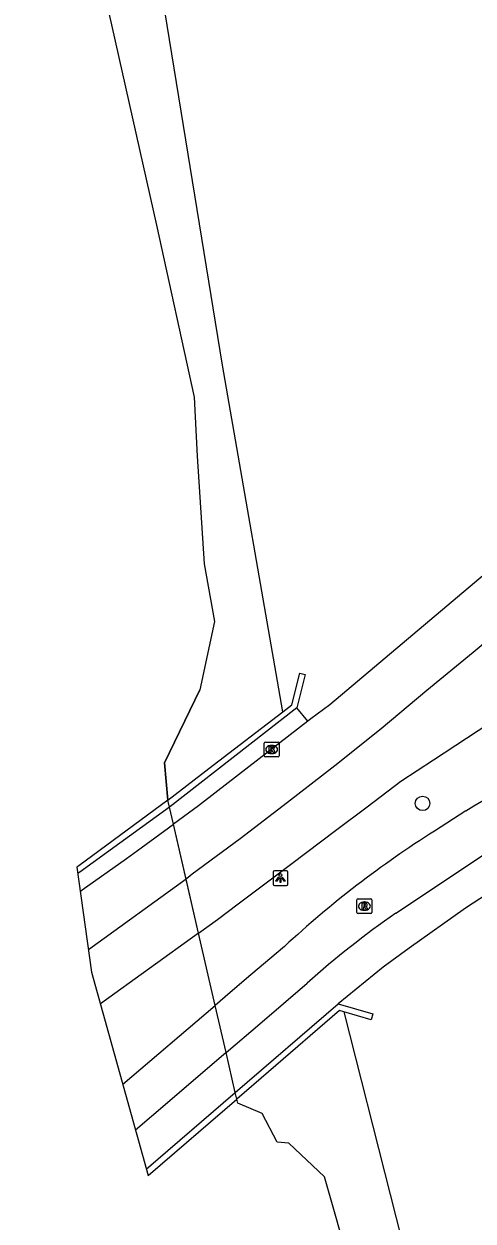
# Model space of a CAD drawing. Extents: x 159053 to 160041, y 380450 to 381422.
# Drawn here: x 159058.8 to 159089.1, y 381120.2 to 381201.1 of the extents above; entities that cross this region are included whole.
import ezdxf

# ---------------------------------------------------------------- set-up
doc = ezdxf.new("R2010")
doc.units = 0
for name, color, linetype in [('IMGEO_Berm_groen', 7, 'Continuous'), ('IMGEO_Berm_open', 7, 'Continuous'), ('IMGEO_Boom', 7, 'Continuous'), ('IMGEO_Damwand', 7, 'Continuous'), ('IMGEO_Dek', 7, 'Continuous'), ('IMGEO_Fietspad_gesloten', 7, 'Continuous'), ('IMGEO_Groenvoorziening', 7, 'Continuous'), ('IMGEO_Kolk', 7, 'Continuous'), ('IMGEO_Lichtpunt', 7, 'Continuous'), ('IMGEO_Muur', 7, 'Continuous'), ('IMGEO_Rijbaan_regionaal_gesloten', 7, 'Continuous'), ('IMGEO_Rioolput', 7, 'Continuous'), ('IMGEO_Voetpad_open', 7, 'Continuous'), ('IMGEO_Waterloop', 7, 'Continuous')]:
    doc.layers.add(name, color=color, linetype=linetype)

msp = doc.modelspace()

# ---------------------------------------------------------------- linework, layer by layer
at = {"layer": 'IMGEO_Berm_groen'}
msp.add_lwpolyline([(159076.23, 381154.565), (159072.161, 381177.995), (159067.649, 381205.712)], dxfattribs=at)
at = {"layer": 'IMGEO_Berm_open'}
msp.add_lwpolyline([(159077.912, 381153.94), (159077.174, 381154.834)], dxfattribs=at)
at = {"layer": 'IMGEO_Boom'}
msp.add_circle((159085.671, 381148.382), 0.489, dxfattribs=at)
at = {"layer": 'IMGEO_Damwand'}
for points in [[(159068.571, 381148.135), (159068.463, 381148.605), (159068.252, 381151.132), (159070.631, 381156.049)], [(159074.834, 381127.421), (159073.192, 381128.115)]]:
    msp.add_lwpolyline(points, dxfattribs=at)
at = {"layer": 'IMGEO_Dek'}
msp.add_lwpolyline([(159067.137, 381123.226), (159073.127, 381128.397), (159073.022, 381128.851), (159072.4, 381131.546), (159071.664, 381134.733), (159070.537, 381139.617), (159068.839, 381146.973), (159068.571, 381148.135), (159068.463, 381148.605), (159062.459, 381144.174), (159062.323, 381144.073), (159063.316, 381136.982)], close=True, dxfattribs=at)
at = {"layer": 'IMGEO_Fietspad_gesloten'}
for points in [[(159083.875, 381140.966), (159094.37, 381147.961)], [(159088.595, 381147.886), (159086.48, 381146.511)], [(159076.351, 381138.723), (159074.081, 381136.791), (159072.683, 381135.601), (159071.664, 381134.733)], [(159072.4, 381131.546), (159074.674, 381133.495), (159077.876, 381136.239)], [(159065.419, 381129.41), (159071.664, 381134.733)], [(159072.4, 381131.546), (159071.664, 381134.733)], [(159072.4, 381131.546), (159068.442, 381128.155), (159066.286, 381126.291)]]:
    msp.add_lwpolyline(points, dxfattribs=at)
for centre, radius, start, end in [((159028.953, 381247.892), 116.441, 300.81098, 305.74477), ((159123.726, 381087.589), 69.707, 122.29764, 132.81439), ((159118.055, 381091.418), 60.193, 124.59946, 131.87426)]:
    msp.add_arc(centre, radius, start, end, dxfattribs=at)
at = {"layer": 'IMGEO_Groenvoorziening'}
msp.add_lwpolyline([(159080.365, 381134.289), (159086.606, 381109.605), (159107.124, 381039.637), (159110.113, 381028.208), (159113.571, 381015.269), (159114.08, 381013.36)], dxfattribs=at)
at = {"layer": 'IMGEO_Kolk'}
for p, q in [((159074.981, 381151.598), (159074.981, 381152.45)), ((159075.056, 381152.524), (159075.908, 381152.524)), ((159075.469, 381152.304), (159075.494, 381152.304)), ((159075.982, 381152.45), (159075.982, 381151.598)), ((159075.908, 381151.524), (159075.056, 381151.524)), ((159075.492, 381151.744), (159075.467, 381151.744))]:
    msp.add_line(p, q, dxfattribs=at)
for points in [[(159074.981, 381151.598), (159074.981, 381152.45)], [(159075.056, 381152.524), (159075.908, 381152.524)], [(159075.302, 381152.224), (159075.425, 381152.224), (159075.425, 381152.073), (159075.555, 381152.224), (159075.719, 381152.224), (159075.573, 381152.073), (159075.726, 381151.824), (159075.574, 381151.824), (159075.489, 381151.988), (159075.425, 381151.921), (159075.425, 381151.824), (159075.302, 381151.824), (159075.302, 381152.224)], [(159075.982, 381152.45), (159075.982, 381151.598)], [(159075.908, 381151.524), (159075.056, 381151.524)]]:
    msp.add_lwpolyline(points, dxfattribs=at)
for centre, start, end in [((159075.058, 381152.448), 91.55205, 178.44795), ((159075.058, 381152.448), 91.55205, 178.44795), ((159075.906, 381152.448), 1.55205, 88.44795), ((159075.906, 381152.448), 1.55205, 88.44795), ((159075.058, 381151.6), 181.55205, 268.44795), ((159075.058, 381151.6), 181.55205, 268.44795), ((159075.906, 381151.6), 271.55205, 358.44795), ((159075.906, 381151.6), 271.55205, 358.44795)]:
    msp.add_arc(centre, 0.0765, start, end, dxfattribs=at)
for centre, major_axis, ratio, start_param, end_param in [((159075.468, 381152.024), (-0.387, 0.002), 0.722429, 4.712389, 7.853982), ((159075.493, 381152.024), (-0.39, 0.002), 0.717154, 1.570796, 4.712389)]:
    msp.add_ellipse(centre, major_axis=major_axis, ratio=ratio, start_param=start_param, end_param=end_param, dxfattribs=at)
at = {"layer": 'IMGEO_Lichtpunt'}
for p, q in [((159075.573, 381143.737), (159075.573, 381142.93)), ((159075.573, 381143.737), (159075.573, 381142.93)), ((159076.475, 381143.832), (159075.667, 381143.832)), ((159076.475, 381143.832), (159075.667, 381143.832)), ((159076.569, 381142.93), (159076.569, 381143.737)), ((159076.569, 381142.93), (159076.569, 381143.737)), ((159075.667, 381142.836), (159076.475, 381142.836)), ((159075.667, 381142.836), (159076.475, 381142.836))]:
    msp.add_line(p, q, dxfattribs=at)
for points in [[(159075.947, 381143.401), (159075.986, 381143.373), (159075.798, 381143.111), (159075.76, 381143.138), (159075.947, 381143.401)], [(159076.049, 381143.353), (159076.096, 381143.353), (159076.096, 381143.031), (159076.049, 381143.031), (159076.049, 381143.353)], [(159076.159, 381143.373), (159076.197, 381143.4), (159076.384, 381143.138), (159076.345, 381143.11), (159076.159, 381143.373)]]:
    msp.add_lwpolyline(points, dxfattribs=at)
msp.add_circle((159076.072, 381143.535), 0.0994, dxfattribs=at)
for centre, start, end in [((159075.667, 381143.737), 90, 180), ((159075.667, 381143.737), 90, 180), ((159076.475, 381143.737), 0, 90), ((159076.475, 381143.737), 0, 90), ((159075.667, 381142.93), 180, 270), ((159075.667, 381142.93), 180, 270), ((159076.475, 381142.93), 270, 0), ((159076.475, 381142.93), 270, 360)]:
    msp.add_arc(centre, 0.0946, start, end, dxfattribs=at)
at = {"layer": 'IMGEO_Muur'}
for points in [[(159076.23, 381154.565), (159076.846, 381155.047), (159077.383, 381157.182), (159077.742, 381157.092), (159077.174, 381154.834)], [(159068.463, 381148.605), (159071.531, 381150.963), (159076.23, 381154.565)], [(159077.174, 381154.834), (159068.571, 381148.135)], [(159068.571, 381148.135), (159068.463, 381148.605)], [(159068.571, 381148.135), (159062.521, 381143.739), (159062.383, 381143.639)], [(159073.022, 381128.851), (159079.967, 381134.841)], [(159079.967, 381134.841), (159082.324, 381134.161), (159082.208, 381133.757), (159080.365, 381134.289)], [(159080.365, 381134.289), (159080.056, 381134.378), (159075.26, 381130.238), (159073.127, 381128.397)], [(159067.014, 381123.668), (159073.022, 381128.851)], [(159073.127, 381128.397), (159073.022, 381128.851)]]:
    msp.add_lwpolyline(points, dxfattribs=at)
at = {"layer": 'IMGEO_Rijbaan_regionaal_gesloten'}
for points in [[(159194.213, 381253.044), (159189.014, 381248.453), (159137.659, 381204.458), (159109.432, 381180.391), (159079.399, 381155.036), (159078.121, 381154.104), (159077.912, 381153.94)], [(159140.864, 381202.871), (159137.841, 381200.265), (159134.776, 381197.662), (159131.73, 381195.076), (159128.654, 381192.427), (159122.583, 381187.178), (159119.531, 381184.564), (159116.495, 381181.964), (159113.451, 381179.348), (159110.422, 381176.754), (159107.354, 381174.114), (159104.298, 381171.494), (159098.204, 381166.328), (159092.125, 381161.127), (159089.082, 381158.571), (159085.962, 381156.016), (159082.884, 381153.418), (159079.738, 381150.928), (159076.542, 381148.442), (159073.347, 381145.998), (159070.118, 381143.591), (159069.695, 381143.266)], [(159077.912, 381153.94), (159071.842, 381149.233), (159070.528, 381148.215), (159068.839, 381146.973)], [(159070.537, 381139.617), (159071.828, 381140.548), (159073.217, 381141.589), (159075.74, 381143.479), (159079.889, 381146.612), (159081.933, 381148.156), (159084.215, 381149.895), (159086.407, 381151.333), (159090.156, 381153.792)], [(159062.552, 381142.434), (159062.692, 381142.533), (159065.686, 381144.653), (159066.669, 381145.376), (159068.839, 381146.973)], [(159069.695, 381143.266), (159068.839, 381146.973)], [(159069.695, 381143.266), (159063.105, 381138.492)], [(159070.537, 381139.617), (159069.695, 381143.266)], [(159070.537, 381139.617), (159063.91, 381134.842)]]:
    msp.add_lwpolyline(points, dxfattribs=at)
at = {"layer": 'IMGEO_Rioolput'}
for p, q in [((159081.243, 381141.016), (159081.243, 381141.868)), ((159081.318, 381141.942), (159082.17, 381141.942)), ((159081.731, 381141.722), (159081.756, 381141.722)), ((159082.244, 381141.868), (159082.244, 381141.016)), ((159082.17, 381140.942), (159081.318, 381140.942)), ((159081.754, 381141.162), (159081.729, 381141.162))]:
    msp.add_line(p, q, dxfattribs=at)
for points in [[(159081.243, 381141.016), (159081.243, 381141.868)], [(159081.318, 381141.942), (159082.17, 381141.942)], [(159081.832, 381141.64), (159081.58, 381141.642), (159081.58, 381141.242)], [(159081.58, 381141.242), (159081.704, 381141.242), (159081.704, 381141.404), (159081.715, 381141.404)], [(159081.758, 381141.561), (159081.704, 381141.561), (159081.704, 381141.48)], [(159081.704, 381141.48), (159081.756, 381141.48)], [(159081.762, 381141.375), (159081.833, 381141.242), (159081.973, 381141.242), (159081.908, 381141.368)], [(159082.244, 381141.868), (159082.244, 381141.016)], [(159082.17, 381140.942), (159081.318, 381140.942)]]:
    msp.add_lwpolyline(points, dxfattribs=at)
for centre, radius, start, end in [((159081.32, 381141.866), 0.0765, 91.55205, 178.44795), ((159081.32, 381141.866), 0.0765, 91.55205, 178.44795), ((159081.714, 381141.351), 0.0533, 26.02933, 88.69889), ((159081.74, 381141.669), 0.19, 274.7715, 282.96867), ((159081.764, 381141.465), 0.0964, 77.00612, 93.18647), ((159081.778, 381141.522), 0.0378, 276.66336, 79.67722), ((159081.831, 381141.53), 0.109, 350.36119, 89.41601), ((159081.829, 381141.53), 0.112, 277.58423, 350.98172), ((159081.813, 381141.315), 0.108, 29.51342, 73.79051), ((159082.168, 381141.866), 0.0765, 1.55205, 88.44795), ((159082.168, 381141.866), 0.0765, 1.55205, 88.44795), ((159081.32, 381141.018), 0.0765, 181.55205, 268.44795), ((159081.32, 381141.018), 0.0765, 181.55205, 268.44795), ((159082.168, 381141.018), 0.0765, 271.55205, 358.44795), ((159082.168, 381141.018), 0.0765, 271.55205, 358.44795)]:
    msp.add_arc(centre, radius, start, end, dxfattribs=at)
for centre, major_axis, ratio, start_param, end_param in [((159081.73, 381141.442), (-0.387, 0.002), 0.722429, 4.712389, 7.853982), ((159081.755, 381141.442), (-0.39, 0.002), 0.717154, 1.570796, 4.712389)]:
    msp.add_ellipse(centre, major_axis=major_axis, ratio=ratio, start_param=start_param, end_param=end_param, dxfattribs=at)
at = {"layer": 'IMGEO_Voetpad_open'}
for points in [[(159100.158, 381148.829), (159097.863, 381147.275), (159094.921, 381145.351), (159092.056, 381143.574), (159088.573, 381141.292), (159084.762, 381138.608), (159083.01, 381137.323), (159079.967, 381134.841)], [(159073.022, 381128.851), (159072.4, 381131.546)]]:
    msp.add_lwpolyline(points, dxfattribs=at)
at = {"layer": 'IMGEO_Waterloop'}
for points in [[(159058.75, 381215.523), (159060.141, 381206.754), (159060.716, 381205.126), (159064.463, 381201.908), (159067.708, 381187.452), (159070.254, 381175.83), (159070.459, 381171.846), (159070.911, 381164.567), (159071.63, 381160.676), (159070.631, 381156.049), (159068.252, 381151.132), (159068.463, 381148.605)], [(159068.839, 381146.973), (159068.571, 381148.135)], [(159071.664, 381134.733), (159070.537, 381139.617)], [(159084.385, 381104.419), (159079.04, 381123.158), (159076.636, 381125.42), (159075.855, 381125.488), (159074.834, 381127.421), (159073.192, 381128.115), (159073.127, 381128.397)]]:
    msp.add_lwpolyline(points, dxfattribs=at)

doc.saveas('drawing.dxf')
